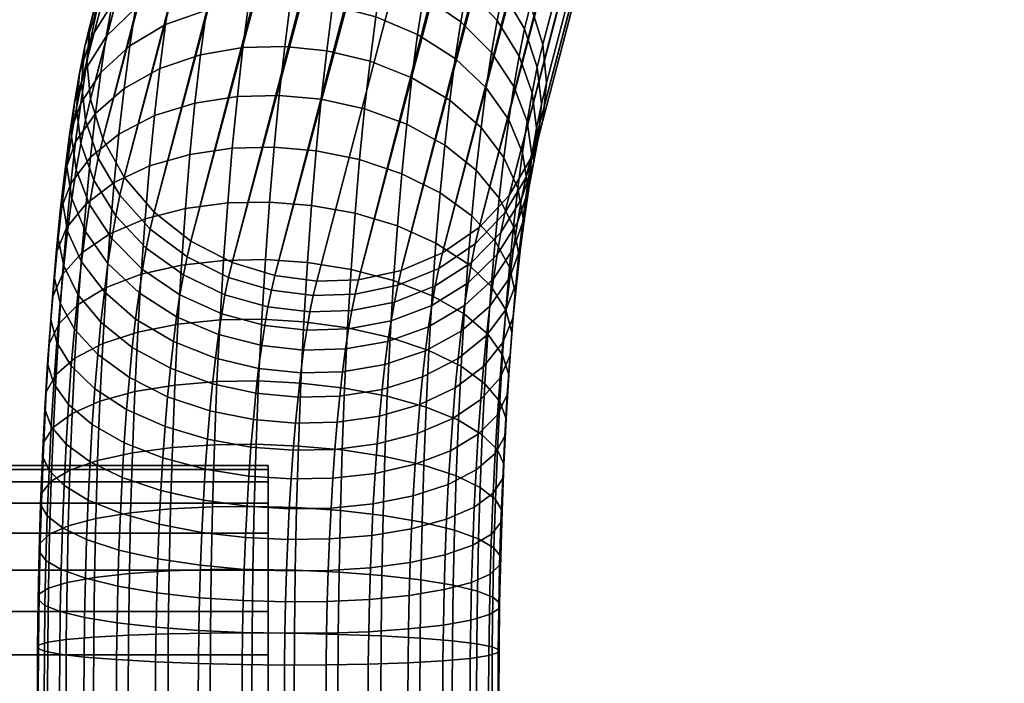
# Model space of a CAD drawing. Header units: millimetres. Extents: x -735 to 735, y -989 to 989.
# Tile 653 of 656: x 437 to 539, y 1 to 71. Entities that reach past the tile are written whole.
import ezdxf

# ---------------------------------------------------------------- set-up
doc = ezdxf.new("R2010")
doc.units = ezdxf.units.MM
doc.layers.add('kostra', color=7, linetype='Continuous')

msp = doc.modelspace()

# ---------------------------------------------------------------- meshes
at = {"layer": 'kostra'}
mesh = msp.add_polyface(dxfattribs=at)
corners = [(687.22, 976.52, 18.43), (683.47, 973.27, 17.97), (450.54, 81.53, 1919.26), (443.91, 70.36, 1913.2), (678.19, 964.99, 17.32), (676.73, 960.27, 17.14), (681.78, 936.73, 17.76), (685.19, 933.07, 18.18), (450.54, 50.61, 1904.75), (689.27, 930.19, 18.68), (693.87, 928.25, 19.24), (458.67, 45.36, 1903.28), (454.37, 47.59, 1903.8), (676.09, 955.38, 17.06), (445.19, 58.27, 1907.69), (676.28, 950.41, 17.08), (677.3, 945.55, 17.21), (443.91, 62.4, 1909.47), (447.42, 54.25, 1906.08), (679.14, 940.93, 17.44), (718.28, 971.27, 22.24), (714.86, 974.93, 21.82), (484.48, 79.92, 1922.67), (706.18, 979.75, 20.76), (701.27, 980.61, 20.15), (471.88, 86.56, 1924.24), (720.92, 967.07, 22.56), (487.6, 76.28, 1921.35), (722.76, 962.45, 22.79), (489.83, 72.26, 1919.73), (723.78, 957.59, 22.92), (723.97, 952.62, 22.94), (491.11, 68.13, 1917.95), (491.11, 60.17, 1914.22), (721.86, 943.01, 22.68), (723.32, 947.73, 22.86), (716.58, 934.73, 22.03), (484.48, 49.01, 1908.16), (712.83, 931.48, 21.57), (708.49, 929.07, 21.04), (476.34, 44.52, 1905.06), (703.73, 927.68, 20.46), (471.88, 43.56, 1904.06), (698.79, 927.39, 19.85), (480.64, 46.35, 1906.45), (719.6, 938.63, 22.4), (489.83, 56.17, 1912.18), (487.6, 52.35, 1910.12), (463.14, 43.98, 1903.18), (680.45, 969.37, 17.6), (445.19, 74.37, 1915.24), (447.42, 78.18, 1917.3), (454.37, 84.19, 1920.98), (696.32, 980.32, 19.54), (458.67, 86.01, 1922.36), (463.14, 86.97, 1923.36), (691.56, 978.93, 18.96), (467.51, 87.13, 1923.97), (710.78, 977.81, 21.32), (476.34, 85.18, 1924.14), (480.64, 82.94, 1923.62)]
mesh.append_faces([[corners[k] for k in face] for face in [(0, 1, 2, 2), (3, 4, 5, 5), (6, 7, 8, 8), (9, 10, 11, 11), (7, 9, 12, 12), (3, 5, 13, 13), (14, 15, 16, 16), (17, 13, 15, 15), (6, 18, 19, 19), (14, 16, 19, 19), (20, 21, 22, 22), (23, 24, 25, 25), (26, 20, 27, 27), (28, 29, 30, 30), (31, 30, 32, 32), (33, 34, 35, 35), (31, 33, 35, 35), (36, 37, 38, 38), (39, 40, 41, 41), (41, 42, 43, 43), (44, 39, 38, 38), (45, 34, 46, 46), (36, 45, 47, 47), (43, 48, 10, 10), (49, 50, 51, 51), (4, 3, 50, 50), (0, 2, 52, 52), (53, 54, 55, 55), (56, 52, 54, 54), (1, 51, 2, 2), (24, 57, 25, 25), (58, 59, 60, 60), (23, 25, 59, 59), (20, 22, 27, 27), (30, 29, 32, 32), (26, 27, 29, 29), (21, 60, 22, 22), (24, 55, 57, 57)]])
mesh = msp.add_polyface(dxfattribs=at)
corners = [(698.79, 927.39, 19.85), (467.51, 43.4, 1903.45), (463.14, 43.98, 1903.18), (689.27, 930.19, 18.68), (458.67, 45.36, 1903.28), (454.37, 47.59, 1903.8), (693.87, 928.25, 19.24), (681.78, 936.73, 17.76), (450.54, 50.61, 1904.75), (447.42, 54.25, 1906.08), (676.28, 950.41, 17.08), (445.19, 58.27, 1907.69), (443.91, 62.4, 1909.47), (679.14, 940.93, 17.44), (685.19, 933.07, 18.18), (676.09, 955.38, 17.06), (443.51, 66.4, 1911.3), (443.91, 70.36, 1913.2), (723.97, 952.62, 22.94), (491.51, 64.13, 1916.13), (491.11, 60.17, 1914.22), (719.6, 938.63, 22.4), (489.83, 56.17, 1912.18), (487.6, 52.35, 1910.12), (721.86, 943.01, 22.68), (712.83, 931.48, 21.57), (484.48, 49.01, 1908.16), (480.64, 46.35, 1906.45), (703.73, 927.68, 20.46), (476.34, 44.52, 1905.06), (471.88, 43.56, 1904.06), (708.49, 929.07, 21.04), (716.58, 934.73, 22.03), (491.11, 68.13, 1917.95), (449.86, 78.69, 1924.79), (450.54, 81.53, 1919.26), (447.42, 78.18, 1917.3), (446.77, 75.46, 1922.6), (453.67, 81.26, 1926.68), (454.37, 84.19, 1920.98), (457.96, 83.02, 1928.19), (458.67, 86.01, 1922.36), (462.42, 83.95, 1929.26), (463.14, 86.97, 1923.36), (466.78, 84.1, 1929.88), (467.51, 87.13, 1923.97), (471.16, 83.55, 1930.11), (471.88, 86.56, 1924.24), (475.64, 82.22, 1929.91), (476.34, 85.18, 1924.14), (479.95, 80.06, 1929.24), (480.64, 82.94, 1923.62), (483.82, 77.15, 1928.09), (484.48, 79.92, 1922.67), (453, 77.94, 1932.18), (449.21, 75.48, 1930.1), (457.27, 79.63, 1933.8), (461.72, 80.52, 1934.93), (466.09, 80.67, 1935.56), (470.46, 80.14, 1935.75), (474.95, 78.86, 1935.47), (479.29, 76.79, 1934.65), (461.06, 76.71, 1940.35), (456.61, 75.86, 1939.17), (465.42, 76.85, 1940.99), (469.8, 76.34, 1941.15), (474.3, 75.12, 1940.78)]
mesh.append_faces([[corners[k] for k in face] for face in [(0, 1, 2, 2), (3, 4, 5, 5), (6, 2, 4, 4), (7, 8, 9, 9), (10, 11, 12, 12), (13, 9, 11, 11), (14, 5, 8, 8), (15, 16, 17, 17), (15, 12, 16, 16), (18, 19, 20, 20), (21, 22, 23, 23), (24, 20, 22, 22), (25, 26, 27, 27), (28, 29, 30, 30), (0, 30, 1, 1), (31, 27, 29, 29), (32, 23, 26, 26), (18, 33, 19, 19), (34, 35, 36, 37), (38, 39, 35, 34), (40, 41, 39, 38), (42, 43, 41, 40), (44, 45, 43, 42), (46, 47, 45, 44), (48, 49, 47, 46), (50, 51, 49, 48), (52, 53, 51, 50), (54, 38, 34, 55), (56, 40, 38, 54), (57, 42, 40, 56), (58, 44, 42, 57), (59, 46, 44, 58), (60, 48, 46, 59), (61, 50, 48, 60), (62, 57, 56, 63), (64, 58, 57, 62), (65, 59, 58, 64), (66, 60, 59, 65)]])
mesh = msp.add_polyface(dxfattribs=at)
corners = [(443.32, 67.91, 1917.97), (443.91, 70.36, 1913.2), (443.51, 66.4, 1911.3), (442.95, 64.09, 1915.8), (444.57, 71.78, 1920.28), (445.19, 74.37, 1915.24), (446.77, 75.46, 1922.6), (447.42, 78.18, 1917.3), (486.96, 73.63, 1926.52), (487.6, 76.28, 1921.35), (484.48, 79.92, 1922.67), (483.82, 77.15, 1928.09), (489.22, 69.75, 1924.63), (489.83, 72.26, 1919.73), (490.54, 65.76, 1922.57), (491.11, 68.13, 1917.95), (443.98, 68.85, 1925.13), (442.76, 65.14, 1922.56), (446.14, 72.38, 1927.7), (449.21, 75.48, 1930.1), (449.86, 78.69, 1924.79), (483.18, 74, 1933.31), (479.95, 80.06, 1929.24), (479.29, 76.79, 1934.65), (486.35, 70.62, 1931.49), (488.65, 66.9, 1929.35), (490, 63.08, 1927.02), (445.54, 68.95, 1932.58), (443.41, 65.59, 1929.77), (448.58, 71.9, 1935.19), (452.36, 74.25, 1937.42), (453, 77.94, 1932.18), (456.61, 75.86, 1939.17), (457.27, 79.63, 1933.8), (478.65, 73.16, 1939.83), (474.95, 78.86, 1935.47), (474.3, 75.12, 1940.78), (482.56, 70.49, 1938.29), (485.77, 67.28, 1936.25), (488.09, 63.73, 1933.85), (447.99, 67.98, 1940.01), (444.98, 65.19, 1937.2), (451.74, 70.2, 1942.41), (455.99, 71.72, 1944.26), (460.42, 72.52, 1945.5), (461.06, 76.71, 1940.35), (464.79, 72.65, 1946.15), (465.42, 76.85, 1940.99), (469.17, 72.18, 1946.27), (469.8, 76.34, 1941.15), (473.68, 71.02, 1945.82), (478.05, 69.16, 1944.73), (481.98, 66.65, 1943.02), (485.21, 63.61, 1940.76), (451.14, 65.62, 1947.29), (447.41, 63.54, 1944.74), (455.37, 67.04, 1949.24), (459.8, 67.79, 1950.54), (464.17, 67.91, 1951.2), (468.56, 67.46, 1951.29), (473.08, 66.39, 1950.76), (477.46, 64.65, 1949.54)]
mesh.append_faces([[corners[k] for k in face] for face in [(0, 1, 2, 3), (4, 5, 1, 0), (6, 7, 5, 4), (8, 9, 10, 11), (12, 13, 9, 8), (14, 15, 13, 12), (16, 4, 0, 17), (18, 6, 4, 16), (19, 20, 6, 18), (21, 11, 22, 23), (24, 8, 11, 21), (25, 12, 8, 24), (26, 14, 12, 25), (27, 18, 16, 28), (29, 19, 18, 27), (30, 31, 19, 29), (32, 33, 31, 30), (34, 23, 35, 36), (37, 21, 23, 34), (38, 24, 21, 37), (39, 25, 24, 38), (40, 29, 27, 41), (42, 30, 29, 40), (43, 32, 30, 42), (44, 45, 32, 43), (46, 47, 45, 44), (48, 49, 47, 46), (50, 36, 49, 48), (51, 34, 36, 50), (52, 37, 34, 51), (53, 38, 37, 52), (54, 42, 40, 55), (56, 43, 42, 54), (57, 44, 43, 56), (58, 46, 44, 57), (59, 48, 46, 58), (60, 50, 48, 59), (61, 51, 50, 60)]])
mesh = msp.add_polyface(dxfattribs=at)
corners = [(446.97, 52.37, 1909.75), (447.42, 54.25, 1906.08), (450.54, 50.61, 1904.75), (450.12, 48.85, 1908.18), (444.71, 56.25, 1911.64), (445.19, 58.27, 1907.69), (443.39, 60.23, 1913.7), (443.91, 62.4, 1909.47), (442.95, 64.09, 1915.8), (443.51, 66.4, 1911.3), (444.24, 53.95, 1915.44), (446.53, 50.23, 1913.29), (442.89, 57.78, 1917.77), (442.42, 61.48, 1920.13), (442.76, 65.14, 1922.56), (443.32, 67.91, 1917.97), (442.41, 55.04, 1921.66), (443.79, 51.4, 1919.07), (441.91, 58.56, 1924.27), (442.22, 62.06, 1926.95), (443.41, 65.59, 1929.77), (443.98, 68.85, 1925.13), (441.96, 52.04, 1925.35), (443.37, 48.59, 1922.52), (441.43, 55.37, 1928.2), (441.71, 58.67, 1931.11), (442.87, 62.01, 1934.17), (444.98, 65.19, 1937.2), (445.54, 68.95, 1932.58), (440.96, 51.75, 1932.05), (441.51, 48.64, 1928.97), (441.21, 54.84, 1935.19), (442.34, 57.96, 1938.48), (444.42, 60.93, 1941.74), (447.41, 63.54, 1944.74), (447.99, 67.98, 1940.01), (440.74, 50.72, 1938.99), (440.52, 47.87, 1935.63), (441.85, 53.61, 1942.49), (443.9, 56.36, 1945.95), (446.87, 58.77, 1949.13), (450.59, 60.69, 1951.83), (451.14, 65.62, 1947.29), (454.8, 62.01, 1953.88), (455.37, 67.04, 1949.24), (459.23, 62.7, 1955.23), (459.8, 67.79, 1950.54), (443.43, 51.49, 1949.83), (441.39, 48.98, 1946.18), (446.37, 53.7, 1953.18), (450.07, 55.45, 1956), (454.28, 56.65, 1958.14), (458.7, 57.28, 1959.54), (449.61, 49.92, 1959.79), (445.92, 48.34, 1956.84), (453.81, 51, 1962.01), (458.22, 51.57, 1963.46), (462.58, 51.66, 1964.14), (463.06, 57.39, 1960.22)]
mesh.append_faces([[corners[k] for k in face] for face in [(0, 1, 2, 3), (4, 5, 1, 0), (6, 7, 5, 4), (8, 9, 7, 6), (10, 4, 0, 11), (12, 6, 4, 10), (13, 8, 6, 12), (14, 15, 8, 13), (16, 12, 10, 17), (18, 13, 12, 16), (19, 14, 13, 18), (20, 21, 14, 19), (22, 16, 17, 23), (24, 18, 16, 22), (25, 19, 18, 24), (26, 20, 19, 25), (27, 28, 20, 26), (29, 24, 22, 30), (31, 25, 24, 29), (32, 26, 25, 31), (33, 27, 26, 32), (34, 35, 27, 33), (36, 31, 29, 37), (38, 32, 31, 36), (39, 33, 32, 38), (40, 34, 33, 39), (41, 42, 34, 40), (43, 44, 42, 41), (45, 46, 44, 43), (47, 39, 38, 48), (49, 40, 39, 47), (50, 41, 40, 49), (51, 43, 41, 50), (52, 45, 43, 51), (53, 50, 49, 54), (55, 51, 50, 53), (56, 52, 51, 55), (57, 58, 52, 56)]])
mesh = msp.add_polyface(dxfattribs=at)
corners = [(462.78, 42.45, 1906.16), (463.14, 43.98, 1903.18), (467.51, 43.4, 1903.45), (467.15, 41.9, 1906.39), (480.26, 44.74, 1909.59), (480.64, 46.35, 1906.45), (484.48, 49.01, 1908.16), (484.07, 47.3, 1911.49), (475.97, 42.98, 1908.08), (476.34, 44.52, 1905.06), (471.51, 42.05, 1907.02), (471.88, 43.56, 1904.06), (479.89, 42.91, 1912.61), (483.68, 45.37, 1914.68), (475.62, 41.22, 1910.98), (471.17, 40.33, 1909.86), (479.53, 40.88, 1915.5), (483.31, 43.22, 1917.74), (482.95, 40.86, 1920.64), (486.34, 46.18, 1920.35), (485.96, 43.66, 1923.45), (481.41, 62.29, 1947.65), (481.98, 66.65, 1943.02), (478.05, 69.16, 1944.73), (477.46, 64.65, 1949.54), (484.67, 59.46, 1945.19), (485.21, 63.61, 1940.76), (463.59, 62.81, 1955.9), (464.17, 67.91, 1951.2), (459.8, 67.79, 1950.54), (459.23, 62.7, 1955.23), (467.98, 62.4, 1955.96), (468.56, 67.46, 1951.29), (472.51, 61.4, 1955.35), (473.08, 66.39, 1950.76), (476.91, 59.8, 1954.01), (480.89, 57.62, 1951.96), (484.17, 54.99, 1949.3), (463.06, 57.39, 1960.22), (458.7, 57.28, 1959.54), (467.46, 57.01, 1960.25), (471.99, 56.1, 1959.58), (476.41, 54.63, 1958.13), (480.4, 52.64, 1955.92), (483.7, 50.24, 1953.08), (466.98, 51.32, 1964.14), (462.58, 51.66, 1964.14), (471.52, 50.5, 1963.41), (475.95, 49.18, 1961.86), (479.96, 47.39, 1959.52), (483.28, 45.23, 1956.51), (485.74, 42.84, 1953.05), (486.13, 47.59, 1949.8), (466.55, 45.36, 1967.62), (462.15, 45.66, 1967.64), (471.1, 44.64, 1966.83), (475.54, 43.47, 1965.19), (479.56, 41.89, 1962.73), (482.9, 39.98, 1959.58), (485.38, 37.87, 1955.95), (466.18, 39.17, 1970.66), (461.77, 39.43, 1970.69), (470.74, 38.54, 1969.81)]
mesh.append_faces([[corners[k] for k in face] for face in [(0, 1, 2, 3), (4, 5, 6, 7), (8, 9, 5, 4), (10, 11, 9, 8), (3, 2, 11, 10), (12, 4, 7, 13), (14, 8, 4, 12), (15, 10, 8, 14), (16, 12, 13, 17), (18, 17, 19, 20), (21, 22, 23, 24), (25, 26, 22, 21), (27, 28, 29, 30), (31, 32, 28, 27), (33, 34, 32, 31), (35, 24, 34, 33), (36, 21, 24, 35), (37, 25, 21, 36), (38, 27, 30, 39), (40, 31, 27, 38), (41, 33, 31, 40), (42, 35, 33, 41), (43, 36, 35, 42), (44, 37, 36, 43), (45, 40, 38, 46), (47, 41, 40, 45), (48, 42, 41, 47), (49, 43, 42, 48), (50, 44, 43, 49), (51, 52, 44, 50), (53, 45, 46, 54), (55, 47, 45, 53), (56, 48, 47, 55), (57, 49, 48, 56), (58, 50, 49, 57), (59, 51, 50, 58), (60, 53, 54, 61), (62, 55, 53, 60)]])
mesh = msp.add_polyface(dxfattribs=at)
corners = [(490.98, 61.9, 1920.47), (491.51, 64.13, 1916.13), (491.11, 68.13, 1917.95), (490.54, 65.76, 1922.57), (490.61, 58.08, 1918.3), (491.11, 60.17, 1914.22), (489.36, 54.21, 1915.99), (489.83, 56.17, 1912.18), (487.16, 50.54, 1913.67), (487.6, 52.35, 1910.12), (484.07, 47.3, 1911.49), (484.48, 49.01, 1908.16), (490.46, 59.38, 1924.66), (490, 63.08, 1927.02), (490.13, 55.71, 1922.22), (488.91, 52, 1919.65), (486.74, 48.47, 1917.08), (483.68, 45.37, 1914.68), (489.48, 60.09, 1931.26), (488.65, 66.9, 1929.35), (488.09, 63.73, 1933.85), (489.97, 56.56, 1928.66), (489.67, 53.07, 1925.98), (488.48, 49.54, 1923.15), (486.34, 46.18, 1920.35), (483.31, 43.22, 1917.74), (487.57, 60.25, 1938.13), (485.77, 67.28, 1936.25), (485.21, 63.61, 1940.76), (488.98, 56.81, 1935.3), (489.51, 53.48, 1932.45), (489.23, 50.18, 1929.54), (488.07, 46.83, 1926.48), (485.96, 43.66, 1923.45), (487.05, 56.32, 1942.32), (484.67, 59.46, 1945.19), (488.5, 53.1, 1939.25), (489.05, 49.99, 1936.17), (488.8, 46.9, 1933.02), (487.67, 43.78, 1929.73), (485.59, 40.81, 1926.48), (486.57, 52.09, 1946.21), (484.17, 54.99, 1949.3), (488.05, 49.12, 1942.92), (488.63, 46.23, 1939.63), (488.4, 43.38, 1936.27), (487.3, 40.49, 1932.76), (486.13, 47.59, 1949.8), (483.7, 50.24, 1953.08), (487.63, 44.87, 1946.3), (488.24, 42.24, 1942.81), (488.04, 39.63, 1939.25), (487.25, 40.4, 1949.36), (485.74, 42.84, 1953.05)]
mesh.append_faces([[corners[k] for k in face] for face in [(0, 1, 2, 3), (4, 5, 1, 0), (6, 7, 5, 4), (8, 9, 7, 6), (10, 11, 9, 8), (12, 0, 3, 13), (14, 4, 0, 12), (15, 6, 4, 14), (16, 8, 6, 15), (17, 10, 8, 16), (18, 13, 19, 20), (21, 12, 13, 18), (22, 14, 12, 21), (23, 15, 14, 22), (24, 16, 15, 23), (25, 17, 16, 24), (26, 20, 27, 28), (29, 18, 20, 26), (30, 21, 18, 29), (31, 22, 21, 30), (32, 23, 22, 31), (33, 24, 23, 32), (34, 26, 28, 35), (36, 29, 26, 34), (37, 30, 29, 36), (38, 31, 30, 37), (39, 32, 31, 38), (40, 33, 32, 39), (41, 34, 35, 42), (43, 36, 34, 41), (44, 37, 36, 43), (45, 38, 37, 44), (46, 39, 38, 45), (47, 41, 42, 48), (49, 43, 41, 47), (50, 44, 43, 49), (51, 45, 44, 50), (52, 49, 47, 53)]])
mesh = msp.add_polyface(dxfattribs=at)
corners = [(458.3, 43.78, 1906.36), (458.67, 45.36, 1903.28), (463.14, 43.98, 1903.18), (462.78, 42.45, 1906.16), (453.98, 45.94, 1907.03), (454.37, 47.59, 1903.8), (450.12, 48.85, 1908.18), (450.54, 50.61, 1904.75), (457.93, 41.99, 1909.32), (462.42, 40.71, 1909.03), (453.6, 44.06, 1910.13), (449.71, 46.86, 1911.48), (446.53, 50.23, 1913.29), (446.97, 52.37, 1909.75), (453.23, 41.97, 1913.1), (457.59, 40, 1912.14), (449.32, 44.64, 1914.64), (446.12, 47.85, 1916.67), (443.79, 51.4, 1919.07), (444.24, 53.95, 1915.44), (448.96, 42.2, 1917.63), (452.89, 39.68, 1915.92), (445.72, 45.24, 1919.89), (443.37, 48.59, 1922.52), (445.34, 42.29, 1923.03), (448.59, 39.45, 1920.57), (442.96, 45.42, 1925.9), (441.51, 48.64, 1928.97), (441.96, 52.04, 1925.35), (442.57, 42.01, 1929.04), (444.98, 39.11, 1925.96), (441.1, 44.99, 1932.34), (440.52, 47.87, 1935.63), (440.96, 51.75, 1932.05), (440.72, 41.1, 1935.43), (442.22, 38.38, 1931.93), (440.12, 43.73, 1938.92), (440.31, 46.34, 1942.47), (440.74, 50.72, 1938.99), (441.39, 48.98, 1946.18), (441.85, 53.61, 1942.49), (439.92, 41.72, 1945.64), (439.75, 39.37, 1941.91), (440.98, 44.09, 1949.53), (442.99, 46.35, 1953.35), (443.43, 51.49, 1949.83), (445.92, 48.34, 1956.84), (446.37, 53.7, 1953.18), (442.61, 40.97, 1956.48), (440.62, 38.98, 1952.51), (445.52, 42.73, 1960.12), (449.19, 44.12, 1963.17), (449.61, 49.92, 1959.79), (453.38, 45.08, 1965.47), (453.81, 51, 1962.01), (457.79, 45.58, 1966.95), (458.22, 51.57, 1963.46), (462.15, 45.66, 1967.64), (462.58, 51.66, 1964.14), (453.01, 38.92, 1968.48), (448.83, 38.09, 1966.12), (457.42, 39.35, 1970), (461.77, 39.43, 1970.69)]
mesh.append_faces([[corners[k] for k in face] for face in [(0, 1, 2, 3), (4, 5, 1, 0), (6, 7, 5, 4), (8, 0, 3, 9), (10, 4, 0, 8), (11, 6, 4, 10), (12, 13, 6, 11), (14, 10, 8, 15), (16, 11, 10, 14), (17, 12, 11, 16), (18, 19, 12, 17), (20, 16, 14, 21), (22, 17, 16, 20), (23, 18, 17, 22), (24, 22, 20, 25), (26, 23, 22, 24), (27, 28, 23, 26), (29, 26, 24, 30), (31, 27, 26, 29), (32, 33, 27, 31), (34, 31, 29, 35), (36, 32, 31, 34), (37, 38, 32, 36), (39, 40, 38, 37), (41, 37, 36, 42), (43, 39, 37, 41), (44, 45, 39, 43), (46, 47, 45, 44), (48, 44, 43, 49), (50, 46, 44, 48), (51, 52, 46, 50), (53, 54, 52, 51), (55, 56, 54, 53), (57, 58, 56, 55), (59, 53, 51, 60), (61, 55, 53, 59), (62, 57, 55, 61)]])
mesh = msp.add_polyface(dxfattribs=at)
corners = [(462.42, 40.71, 1909.03), (462.78, 42.45, 1906.16), (467.15, 41.9, 1906.39), (466.8, 40.19, 1909.22), (471.51, 42.05, 1907.02), (471.17, 40.33, 1909.86), (462.09, 38.79, 1911.77), (466.47, 38.28, 1911.93), (475.28, 39.27, 1913.76), (475.62, 41.22, 1910.98), (479.89, 42.91, 1912.61), (479.53, 40.88, 1915.5), (470.83, 38.42, 1912.57), (461.77, 36.67, 1914.38), (466.15, 36.19, 1914.5), (474.95, 37.12, 1916.39), (479.19, 38.65, 1918.24), (470.51, 36.33, 1915.15), (474.64, 34.7, 1918.97), (478.86, 36.12, 1920.93), (470.2, 33.95, 1917.68), (465.84, 33.83, 1917.02), (474.34, 32.1, 1921.38), (478.56, 33.41, 1923.43), (469.92, 31.41, 1920.03), (465.56, 31.29, 1919.36), (478.28, 30.53, 1925.73), (482.28, 35.33, 1926.12), (481.98, 32.28, 1928.55), (474.07, 29.32, 1923.58), (469.65, 28.69, 1922.19), (465.29, 28.59, 1921.51), (478.02, 27.48, 1927.81), (481.71, 29.06, 1930.76), (473.82, 26.4, 1925.59), (469.41, 25.83, 1924.15), (465.05, 25.74, 1923.46), (477.79, 24.29, 1929.67), (481.47, 25.68, 1932.72), (473.6, 23.33, 1927.37), (469.2, 22.83, 1925.89), (464.84, 22.75, 1925.2), (475.18, 37.53, 1968.1), (475.54, 43.47, 1965.19), (471.1, 44.64, 1966.83), (470.74, 38.54, 1969.81), (479.22, 36.17, 1965.53), (479.56, 41.89, 1962.73), (477.59, 20.97, 1931.3), (481.25, 22.18, 1934.44), (470.42, 32.24, 1972.36), (466.18, 39.17, 1970.66), (465.86, 32.77, 1973.24), (474.88, 31.4, 1970.58), (478.93, 30.26, 1967.92), (470.17, 25.78, 1974.45), (465.6, 26.19, 1975.36), (474.63, 25.1, 1972.61), (478.69, 24.19, 1969.88), (469.98, 19.44, 1976), (465.41, 19.76, 1976.95)]
mesh.append_faces([[corners[k] for k in face] for face in [(0, 1, 2, 3), (3, 2, 4, 5), (6, 0, 3, 7), (8, 9, 10, 11), (12, 5, 9, 8), (7, 3, 5, 12), (13, 6, 7, 14), (15, 8, 11, 16), (17, 12, 8, 15), (14, 7, 12, 17), (18, 15, 16, 19), (20, 17, 15, 18), (21, 14, 17, 20), (22, 18, 19, 23), (24, 20, 18, 22), (25, 21, 20, 24), (26, 23, 27, 28), (29, 22, 23, 26), (30, 24, 22, 29), (31, 25, 24, 30), (32, 26, 28, 33), (34, 29, 26, 32), (35, 30, 29, 34), (36, 31, 30, 35), (37, 32, 33, 38), (39, 34, 32, 37), (40, 35, 34, 39), (41, 36, 35, 40), (42, 43, 44, 45), (46, 47, 43, 42), (48, 37, 38, 49), (50, 45, 51, 52), (53, 42, 45, 50), (54, 46, 42, 53), (55, 50, 52, 56), (57, 53, 50, 55), (58, 54, 53, 57), (59, 55, 56, 60)]])
mesh = msp.add_polyface(dxfattribs=at)
corners = [(479.19, 38.65, 1918.24), (479.53, 40.88, 1915.5), (483.31, 43.22, 1917.74), (482.95, 40.86, 1920.64), (482.6, 38.2, 1923.48), (485.96, 43.66, 1923.45), (485.59, 40.81, 1926.48), (478.86, 36.12, 1920.93), (485.24, 37.74, 1929.3), (487.67, 43.78, 1929.73), (487.3, 40.49, 1932.76), (482.28, 35.33, 1926.12), (478.56, 33.41, 1923.43), (486.96, 36.99, 1935.55), (488.4, 43.38, 1936.27), (488.04, 39.63, 1939.25), (484.92, 34.48, 1931.9), (481.98, 32.28, 1928.55), (487.88, 38.03, 1945.69), (488.24, 42.24, 1942.81), (487.63, 44.87, 1946.3), (487.25, 40.4, 1949.36), (487.7, 35.68, 1941.96), (486.65, 33.3, 1938.07), (484.64, 31.04, 1934.25), (481.71, 29.06, 1930.76), (486.92, 35.71, 1952.1), (485.74, 42.84, 1953.05), (485.38, 37.87, 1955.95), (487.56, 33.61, 1948.27), (487.41, 31.54, 1944.38), (486.37, 29.44, 1940.33), (484.38, 27.44, 1936.36), (481.47, 25.68, 1932.72), (482.58, 34.52, 1962.25), (482.9, 39.98, 1959.58), (479.56, 41.89, 1962.73), (479.22, 36.17, 1965.53), (485.07, 32.7, 1958.48), (486.62, 30.83, 1954.49), (487.29, 29.02, 1950.52), (487.15, 27.23, 1946.49), (486.13, 25.42, 1942.3), (484.15, 23.69, 1938.19), (481.25, 22.18, 1934.44), (482.3, 28.88, 1964.53), (478.93, 30.26, 1967.92), (484.8, 27.35, 1960.64), (486.37, 25.79, 1956.52), (487.05, 24.28, 1952.43), (486.93, 22.78, 1948.28), (485.92, 21.26, 1943.98), (483.96, 19.82, 1939.76), (482.07, 23.08, 1966.4), (478.69, 24.19, 1969.88), (484.59, 21.87, 1962.41), (486.17, 20.62, 1958.19)]
mesh.append_faces([[corners[k] for k in face] for face in [(0, 1, 2, 3), (4, 3, 5, 6), (7, 0, 3, 4), (8, 6, 9, 10), (11, 4, 6, 8), (12, 7, 4, 11), (13, 10, 14, 15), (16, 8, 10, 13), (17, 11, 8, 16), (18, 19, 20, 21), (22, 15, 19, 18), (23, 13, 15, 22), (24, 16, 13, 23), (25, 17, 16, 24), (26, 21, 27, 28), (29, 18, 21, 26), (30, 22, 18, 29), (31, 23, 22, 30), (32, 24, 23, 31), (33, 25, 24, 32), (34, 35, 36, 37), (38, 28, 35, 34), (39, 26, 28, 38), (40, 29, 26, 39), (41, 30, 29, 40), (42, 31, 30, 41), (43, 32, 31, 42), (44, 33, 32, 43), (45, 34, 37, 46), (47, 38, 34, 45), (48, 39, 38, 47), (49, 40, 39, 48), (50, 41, 40, 49), (51, 42, 41, 50), (52, 43, 42, 51), (53, 45, 46, 54), (55, 47, 45, 53), (56, 48, 47, 55)]])
mesh = msp.add_polyface(dxfattribs=at)
corners = [(444.98, 39.11, 1925.96), (445.34, 42.29, 1923.03), (448.59, 39.45, 1920.57), (448.26, 36.48, 1923.29), (444.65, 35.73, 1928.65), (447.95, 33.33, 1925.8), (442.22, 38.38, 1931.93), (442.57, 42.01, 1929.04), (444.35, 32.17, 1931.09), (447.67, 30.01, 1928.08), (441.89, 34.55, 1934.55), (440.38, 37, 1938.24), (440.72, 41.1, 1935.43), (439.75, 39.37, 1941.91), (440.12, 43.73, 1938.92), (444.08, 28.43, 1933.26), (447.42, 26.52, 1930.11), (441.61, 30.54, 1936.89), (440.07, 32.7, 1940.74), (439.42, 34.8, 1944.57), (439.58, 36.87, 1948.46), (439.92, 41.72, 1945.64), (440.62, 38.98, 1952.51), (440.98, 44.09, 1949.53), (443.85, 24.55, 1935.17), (447.2, 22.9, 1931.89), (441.36, 26.37, 1938.94), (439.8, 28.24, 1942.93), (439.14, 30.05, 1946.9), (439.28, 31.84, 1950.93), (440.3, 33.65, 1955.12), (442.27, 35.38, 1959.23), (442.61, 40.97, 1956.48), (445.17, 36.89, 1962.98), (445.52, 42.73, 1960.12), (448.83, 38.09, 1966.12), (449.19, 44.12, 1963.17), (443.65, 20.54, 1936.79), (447.02, 19.16, 1933.4), (441.14, 22.06, 1940.68), (439.57, 23.62, 1944.8), (438.89, 25.14, 1948.89), (439.02, 26.63, 1953.03), (440.02, 28.15, 1957.34), (441.99, 29.6, 1961.56), (444.87, 30.86, 1965.41), (448.52, 31.87, 1968.64), (438.69, 20.09, 1950.51), (439.38, 18.89, 1946.33), (438.81, 21.29, 1954.76), (439.8, 22.51, 1959.16), (441.75, 23.66, 1963.48), (444.62, 24.67, 1967.41), (448.27, 25.48, 1970.7), (448.08, 19.22, 1972.24), (444.44, 18.61, 1968.9)]
mesh.append_faces([[corners[k] for k in face] for face in [(0, 1, 2, 3), (4, 0, 3, 5), (6, 7, 0, 4), (8, 4, 5, 9), (10, 6, 4, 8), (11, 12, 6, 10), (13, 14, 12, 11), (15, 8, 9, 16), (17, 10, 8, 15), (18, 11, 10, 17), (19, 13, 11, 18), (20, 21, 13, 19), (22, 23, 21, 20), (24, 15, 16, 25), (26, 17, 15, 24), (27, 18, 17, 26), (28, 19, 18, 27), (29, 20, 19, 28), (30, 22, 20, 29), (31, 32, 22, 30), (33, 34, 32, 31), (35, 36, 34, 33), (37, 24, 25, 38), (39, 26, 24, 37), (40, 27, 26, 39), (41, 28, 27, 40), (42, 29, 28, 41), (43, 30, 29, 42), (44, 31, 30, 43), (45, 33, 31, 44), (46, 35, 33, 45), (47, 41, 40, 48), (49, 42, 41, 47), (50, 43, 42, 49), (51, 44, 43, 50), (52, 45, 44, 51), (53, 46, 45, 52), (54, 53, 52, 55)]])
mesh = msp.add_polyface(dxfattribs=at)
corners = [(457.59, 40, 1912.14), (457.93, 41.99, 1909.32), (462.42, 40.71, 1909.03), (462.09, 38.79, 1911.77), (457.26, 37.82, 1914.83), (461.77, 36.67, 1914.38), (452.89, 39.68, 1915.92), (453.23, 41.97, 1913.1), (461.45, 34.28, 1916.93), (466.15, 36.19, 1914.5), (465.84, 33.83, 1917.02), (456.93, 35.35, 1917.46), (452.55, 37.09, 1918.67), (448.59, 39.45, 1920.57), (448.96, 42.2, 1917.63), (461.16, 31.7, 1919.3), (465.56, 31.29, 1919.36), (456.63, 32.7, 1919.9), (452.23, 34.31, 1921.24), (448.26, 36.48, 1923.29), (460.9, 28.96, 1921.48), (465.29, 28.59, 1921.51), (456.36, 29.87, 1922.15), (451.94, 31.34, 1923.6), (447.95, 33.33, 1925.8), (460.65, 26.07, 1923.46), (465.05, 25.74, 1923.46), (456.11, 26.89, 1924.19), (451.68, 28.22, 1925.74), (447.67, 30.01, 1928.08), (460.44, 23.05, 1925.22), (464.84, 22.75, 1925.2), (455.88, 23.77, 1926.01), (451.45, 24.94, 1927.65), (447.42, 26.52, 1930.11), (455.69, 20.52, 1927.6), (460.25, 19.9, 1926.76), (451.24, 21.53, 1929.32), (447.2, 22.9, 1931.89), (452.7, 32.56, 1971.05), (453.01, 38.92, 1968.48), (448.83, 38.09, 1966.12), (448.52, 31.87, 1968.64), (457.1, 32.92, 1972.6), (457.42, 39.35, 1970), (461.45, 32.98, 1973.3), (461.77, 39.43, 1970.69), (465.86, 32.77, 1973.24), (466.18, 39.17, 1970.66), (452.44, 26.03, 1973.16), (448.27, 25.48, 1970.7), (456.83, 26.32, 1974.73), (461.19, 26.37, 1975.43), (465.6, 26.19, 1975.36), (452.24, 19.63, 1974.73), (448.08, 19.22, 1972.24), (456.64, 19.85, 1976.32), (460.99, 19.89, 1977.02), (465.41, 19.76, 1976.95)]
mesh.append_faces([[corners[k] for k in face] for face in [(0, 1, 2, 3), (4, 0, 3, 5), (6, 7, 0, 4), (8, 5, 9, 10), (11, 4, 5, 8), (12, 6, 4, 11), (13, 14, 6, 12), (15, 8, 10, 16), (17, 11, 8, 15), (18, 12, 11, 17), (19, 13, 12, 18), (20, 15, 16, 21), (22, 17, 15, 20), (23, 18, 17, 22), (24, 19, 18, 23), (25, 20, 21, 26), (27, 22, 20, 25), (28, 23, 22, 27), (29, 24, 23, 28), (30, 25, 26, 31), (32, 27, 25, 30), (33, 28, 27, 32), (34, 29, 28, 33), (35, 32, 30, 36), (37, 33, 32, 35), (38, 34, 33, 37), (39, 40, 41, 42), (43, 44, 40, 39), (45, 46, 44, 43), (47, 48, 46, 45), (49, 39, 42, 50), (51, 43, 39, 49), (52, 45, 43, 51), (53, 47, 45, 52), (54, 49, 50, 55), (56, 51, 49, 54), (57, 52, 51, 56), (58, 53, 52, 57)]])
mesh = msp.add_polyface(dxfattribs=at)
corners = [(473.41, 20.15, 1928.94), (473.6, 23.33, 1927.37), (477.79, 24.29, 1929.67), (477.59, 20.97, 1931.3), (469.01, 19.71, 1927.42), (469.2, 22.83, 1925.89), (464.65, 19.64, 1926.73), (464.84, 22.75, 1925.2), (481.07, 18.55, 1935.91), (481.25, 22.18, 1934.44), (484.15, 23.69, 1938.19), (483.96, 19.82, 1939.76), (477.42, 17.55, 1932.68), (473.25, 16.85, 1930.27), (468.85, 16.49, 1928.72), (464.49, 16.43, 1928.02), (486.86, 19.41, 1954), (487.05, 24.28, 1952.43), (486.37, 25.79, 1956.52), (486.17, 20.62, 1958.19), (486.75, 18.21, 1949.76), (486.93, 22.78, 1948.28), (485.75, 17, 1945.35), (485.92, 21.26, 1943.98), (483.8, 15.84, 1941.04), (480.93, 14.83, 1937.11), (477.28, 14.03, 1933.82), (473.12, 13.47, 1931.36), (468.72, 13.18, 1929.79), (464.36, 13.14, 1929.09), (474.44, 18.93, 1974.13), (474.63, 25.1, 1972.61), (470.17, 25.78, 1974.45), (469.98, 19.44, 1976), (478.51, 18.24, 1971.34), (478.69, 24.19, 1969.88), (481.9, 17.41, 1967.8), (482.07, 23.08, 1966.4), (484.42, 16.49, 1963.73), (484.59, 21.87, 1962.41), (486.02, 15.55, 1959.44), (486.72, 14.64, 1955.18), (486.61, 13.74, 1950.86), (485.63, 12.82, 1946.38), (483.68, 11.95, 1942), (480.82, 11.19, 1938), (477.18, 10.58, 1934.67), (473.02, 10.16, 1932.17), (468.62, 9.94, 1930.59), (469.84, 13.01, 1977.12), (465.41, 19.76, 1976.95), (465.27, 13.22, 1978.08), (474.31, 12.67, 1975.22), (478.38, 12.21, 1972.39), (481.77, 11.65, 1968.8), (484.31, 11.04, 1964.68), (485.91, 10.41, 1960.33), (486.61, 9.8, 1956.02), (486.51, 9.19, 1951.65)]
mesh.append_faces([[corners[k] for k in face] for face in [(0, 1, 2, 3), (4, 5, 1, 0), (6, 7, 5, 4), (8, 9, 10, 11), (12, 3, 9, 8), (13, 0, 3, 12), (14, 4, 0, 13), (15, 6, 4, 14), (16, 17, 18, 19), (20, 21, 17, 16), (22, 23, 21, 20), (24, 11, 23, 22), (25, 8, 11, 24), (26, 12, 8, 25), (27, 13, 12, 26), (28, 14, 13, 27), (29, 15, 14, 28), (30, 31, 32, 33), (34, 35, 31, 30), (36, 37, 35, 34), (38, 39, 37, 36), (40, 19, 39, 38), (41, 16, 19, 40), (42, 20, 16, 41), (43, 22, 20, 42), (44, 24, 22, 43), (45, 25, 24, 44), (46, 26, 25, 45), (47, 27, 26, 46), (48, 28, 27, 47), (49, 33, 50, 51), (52, 30, 33, 49), (53, 34, 30, 52), (54, 36, 34, 53), (55, 38, 36, 54), (56, 40, 38, 55), (57, 41, 40, 56), (58, 42, 41, 57)]])
mesh = msp.add_polyface(dxfattribs=at)
corners = [(443.49, 16.42, 1938.12), (443.65, 20.54, 1936.79), (447.02, 19.16, 1933.4), (446.87, 15.32, 1934.64), (440.97, 17.64, 1942.11), (441.14, 22.06, 1940.68), (439.38, 18.89, 1946.33), (439.57, 23.62, 1944.8), (443.36, 12.38, 1939.11), (446.75, 11.55, 1935.57), (440.84, 13.3, 1943.17), (439.24, 14.24, 1947.47), (438.54, 15.16, 1951.73), (438.69, 20.09, 1950.51), (438.65, 16.06, 1956.05), (438.81, 21.29, 1954.76), (439.63, 16.98, 1960.53), (439.8, 22.51, 1959.16), (441.57, 17.85, 1964.91), (441.75, 23.66, 1963.48), (444.44, 18.61, 1968.9), (444.62, 24.67, 1967.41), (443.28, 8.29, 1939.82), (446.67, 7.73, 1936.23), (440.74, 8.9, 1943.94), (439.14, 9.53, 1948.29), (438.44, 10.15, 1952.6), (438.53, 10.75, 1956.97), (439.51, 11.36, 1961.5), (441.45, 11.94, 1965.93), (444.31, 12.46, 1969.97), (443.22, 4.15, 1940.25), (446.62, 3.88, 1936.63), (440.68, 4.46, 1944.4), (439.08, 4.78, 1948.78), (438.37, 5.08, 1953.13), (438.47, 5.39, 1957.53), (439.44, 5.69, 1962.09), (441.37, 5.99, 1966.55), (444.23, 6.24, 1970.62), (447.86, 6.45, 1974.01), (447.95, 12.86, 1973.34), (443.21, 0, 1940.4), (446.61, 0, 1936.76), (440.67, 0, 1944.55), (439.06, 0, 1948.95), (438.35, 0, 1953.3), (438.44, 0, 1957.71), (439.42, 0, 1962.29), (441.35, 0, 1966.76), (444.2, 0, 1970.83), (447.84, 0, 1974.23)]
mesh.append_faces([[corners[k] for k in face] for face in [(0, 1, 2, 3), (4, 5, 1, 0), (6, 7, 5, 4), (8, 0, 3, 9), (10, 4, 0, 8), (11, 6, 4, 10), (12, 13, 6, 11), (14, 15, 13, 12), (16, 17, 15, 14), (18, 19, 17, 16), (20, 21, 19, 18), (22, 8, 9, 23), (24, 10, 8, 22), (25, 11, 10, 24), (26, 12, 11, 25), (27, 14, 12, 26), (28, 16, 14, 27), (29, 18, 16, 28), (30, 20, 18, 29), (31, 22, 23, 32), (33, 24, 22, 31), (34, 25, 24, 33), (35, 26, 25, 34), (36, 27, 26, 35), (37, 28, 27, 36), (38, 29, 28, 37), (39, 30, 29, 38), (40, 41, 30, 39), (42, 31, 32, 43), (44, 33, 31, 42), (45, 34, 33, 44), (46, 35, 34, 45), (47, 36, 35, 46), (48, 37, 36, 47), (49, 38, 37, 48), (50, 39, 38, 49), (51, 40, 39, 50)]])
mesh = msp.add_polyface(dxfattribs=at)
corners = [(462.44, 4.39, 1931.25), (462.44, 8.89, 1932.55), (462.44, 13.22, 1934.79), (462.44, 17.08, 1937.92), (462.44, 20.21, 1941.78), (462.44, 22.45, 1946.11), (462.44, 23.75, 1950.61), (462.44, 24.15, 1955), (462.44, 23.75, 1959.39), (462.44, 22.45, 1963.89), (462.44, 20.21, 1968.22), (462.44, 17.08, 1972.08), (462.44, 13.22, 1975.21), (462.44, 8.89, 1977.45), (462.44, 4.39, 1978.75), (462.44, 0, 1979.15), (462.44, -4.39, 1978.75), (462.44, -8.89, 1977.45), (462.44, -13.22, 1975.21), (462.44, -17.08, 1972.08), (462.44, -20.21, 1968.22), (462.44, -22.45, 1963.89), (462.44, -23.75, 1959.39), (462.44, -24.15, 1955), (462.44, -23.75, 1950.61), (462.44, -22.45, 1946.11), (462.44, -20.21, 1941.78), (462.44, -17.08, 1937.92), (462.44, -13.22, 1934.79), (462.44, -8.89, 1932.55), (462.44, -4.39, 1931.25), (462.44, 0, 1930.85), (-462.44, 4.39, 1931.25), (-462.44, 8.89, 1932.55), (-462.44, 13.22, 1934.79), (-462.44, 17.08, 1937.92), (-462.44, 20.21, 1941.78), (-462.44, 22.45, 1946.11), (-462.44, 23.75, 1950.61), (-462.44, 24.15, 1955), (-462.44, 23.75, 1959.39), (-462.44, 22.45, 1963.89), (-462.44, 20.21, 1968.22), (-462.44, 17.08, 1972.08), (-462.44, 13.22, 1975.21), (-462.44, 8.89, 1977.45), (-462.44, 4.39, 1978.75), (-462.44, 0, 1979.15), (-462.44, -4.39, 1978.75), (-462.44, -8.89, 1977.45), (-462.44, -13.22, 1975.21), (-462.44, -17.08, 1972.08), (-462.44, -20.21, 1968.22), (-462.44, -22.45, 1963.89), (-462.44, -23.75, 1959.39), (-462.44, -24.15, 1955), (-462.44, -23.75, 1950.61), (-462.44, -22.45, 1946.11), (-462.44, -20.21, 1941.78), (-462.44, -17.08, 1937.92), (-462.44, -13.22, 1934.79), (-462.44, -8.89, 1932.55), (-462.44, -4.39, 1931.25), (-462.44, 0, 1930.85)]
mesh.append_faces([[corners[k] for k in face] for face in [(32, 0, 31, 63), (33, 1, 0, 32), (34, 2, 1, 33), (35, 3, 2, 34), (36, 4, 3, 35), (37, 5, 4, 36), (38, 6, 5, 37), (39, 7, 6, 38), (40, 8, 7, 39), (41, 9, 8, 40), (42, 10, 9, 41), (43, 11, 10, 42), (44, 12, 11, 43), (45, 13, 12, 44), (46, 14, 13, 45), (47, 15, 14, 46), (48, 16, 15, 47), (49, 17, 16, 48), (50, 18, 17, 49), (51, 19, 18, 50), (52, 20, 19, 51), (53, 21, 20, 52), (54, 22, 21, 53), (55, 23, 22, 54), (56, 24, 23, 55), (57, 25, 24, 56), (58, 26, 25, 57), (59, 27, 26, 58), (60, 28, 27, 59), (61, 29, 28, 60), (62, 30, 29, 61), (63, 31, 30, 62)]])
mesh = msp.add_polyface(dxfattribs=at)
corners = [(460.25, 19.9, 1926.76), (460.44, 23.05, 1925.22), (464.84, 22.75, 1925.2), (464.65, 19.64, 1926.73), (460.08, 16.65, 1928.08), (464.49, 16.43, 1928.02), (455.52, 17.17, 1928.96), (455.69, 20.52, 1927.6), (451.07, 18.02, 1930.74), (451.24, 21.53, 1929.32), (447.02, 19.16, 1933.4), (447.2, 22.9, 1931.89), (459.95, 13.31, 1929.16), (464.36, 13.14, 1929.09), (455.38, 13.73, 1930.07), (450.92, 14.4, 1931.91), (446.87, 15.32, 1934.64), (459.85, 10.04, 1929.96), (464.26, 9.91, 1929.88), (455.28, 10.35, 1930.9), (450.82, 10.86, 1932.78), (446.75, 11.55, 1935.57), (459.78, 6.72, 1930.54), (464.19, 6.63, 1930.45), (455.21, 6.93, 1931.5), (450.74, 7.27, 1933.4), (446.67, 7.73, 1936.23), (447.95, 12.86, 1973.34), (448.08, 19.22, 1972.24), (444.44, 18.61, 1968.9), (444.31, 12.46, 1969.97), (452.1, 13.14, 1975.86), (452.24, 19.63, 1974.73), (456.5, 13.29, 1977.46), (456.64, 19.85, 1976.32), (460.85, 13.31, 1978.17), (460.99, 19.89, 1977.02), (465.27, 13.22, 1978.08), (465.41, 19.76, 1976.95), (459.74, 3.37, 1930.89), (464.15, 3.32, 1930.79), (455.17, 3.47, 1931.86), (450.69, 3.64, 1933.78), (446.62, 3.88, 1936.63), (452.02, 6.59, 1976.55), (447.86, 6.45, 1974.01), (456.41, 6.66, 1978.15), (460.77, 6.67, 1978.86), (465.18, 6.63, 1978.77), (459.73, 0, 1931), (464.14, 0, 1930.91), (455.15, 0, 1931.98), (450.68, 0, 1933.91), (446.61, 0, 1936.76), (451.99, 0, 1976.77), (447.84, 0, 1974.23), (456.39, 0, 1978.38), (460.74, 0, 1979.09), (465.15, 0, 1979)]
mesh.append_faces([[corners[k] for k in face] for face in [(0, 1, 2, 3), (4, 0, 3, 5), (6, 7, 0, 4), (8, 9, 7, 6), (10, 11, 9, 8), (12, 4, 5, 13), (14, 6, 4, 12), (15, 8, 6, 14), (16, 10, 8, 15), (17, 12, 13, 18), (19, 14, 12, 17), (20, 15, 14, 19), (21, 16, 15, 20), (22, 17, 18, 23), (24, 19, 17, 22), (25, 20, 19, 24), (26, 21, 20, 25), (27, 28, 29, 30), (31, 32, 28, 27), (33, 34, 32, 31), (35, 36, 34, 33), (37, 38, 36, 35), (39, 22, 23, 40), (41, 24, 22, 39), (42, 25, 24, 41), (43, 26, 25, 42), (44, 31, 27, 45), (46, 33, 31, 44), (47, 35, 33, 46), (48, 37, 35, 47), (49, 39, 40, 50), (51, 41, 39, 49), (52, 42, 41, 51), (53, 43, 42, 52), (54, 44, 45, 55), (56, 46, 44, 54), (57, 47, 46, 56), (58, 48, 47, 57)]])
mesh = msp.add_polyface(dxfattribs=at)
corners = [(464.26, 9.91, 1929.88), (464.36, 13.14, 1929.09), (468.72, 13.18, 1929.79), (468.62, 9.94, 1930.59), (485.54, 8.58, 1947.12), (485.63, 12.82, 1946.38), (486.61, 13.74, 1950.86), (486.51, 9.19, 1951.65), (483.6, 8, 1942.69), (483.68, 11.95, 1942), (480.74, 7.49, 1938.65), (480.82, 11.19, 1938), (477.1, 7.08, 1935.28), (477.18, 10.58, 1934.67), (472.94, 6.8, 1932.76), (473.02, 10.16, 1932.17), (468.55, 6.66, 1931.16), (464.19, 6.63, 1930.45), (469.76, 6.52, 1977.8), (469.84, 13.01, 1977.12), (465.27, 13.22, 1978.08), (465.18, 6.63, 1978.77), (474.23, 6.35, 1975.87), (474.31, 12.67, 1975.22), (478.3, 6.12, 1973.02), (478.38, 12.21, 1972.39), (481.7, 5.84, 1969.4), (481.77, 11.65, 1968.8), (484.24, 5.53, 1965.25), (484.31, 11.04, 1964.68), (485.84, 5.22, 1960.87), (485.91, 10.41, 1960.33), (486.55, 4.91, 1956.53), (486.61, 9.8, 1956.02), (486.46, 4.61, 1952.13), (485.48, 4.3, 1947.56), (483.55, 4.01, 1943.1), (480.69, 3.75, 1939.04), (477.06, 3.55, 1935.64), (472.9, 3.41, 1933.11), (468.51, 3.34, 1931.51), (464.15, 3.32, 1930.79), (469.73, 0, 1978.02), (465.15, 0, 1979), (474.2, 0, 1976.09), (478.27, 0, 1973.24), (481.67, 0, 1969.6), (484.21, 0, 1965.45), (485.82, 0, 1961.05), (486.53, 0, 1956.7), (486.44, 0, 1952.29), (485.46, 0, 1947.71), (483.53, 0, 1943.24), (480.67, 0, 1939.17), (477.04, 0, 1935.77), (472.89, 0, 1933.23), (468.49, 0, 1931.62), (464.14, 0, 1930.91)]
mesh.append_faces([[corners[k] for k in face] for face in [(0, 1, 2, 3), (4, 5, 6, 7), (8, 9, 5, 4), (10, 11, 9, 8), (12, 13, 11, 10), (14, 15, 13, 12), (16, 3, 15, 14), (17, 0, 3, 16), (18, 19, 20, 21), (22, 23, 19, 18), (24, 25, 23, 22), (26, 27, 25, 24), (28, 29, 27, 26), (30, 31, 29, 28), (32, 33, 31, 30), (34, 7, 33, 32), (35, 4, 7, 34), (36, 8, 4, 35), (37, 10, 8, 36), (38, 12, 10, 37), (39, 14, 12, 38), (40, 16, 14, 39), (41, 17, 16, 40), (42, 18, 21, 43), (44, 22, 18, 42), (45, 24, 22, 44), (46, 26, 24, 45), (47, 28, 26, 46), (48, 30, 28, 47), (49, 32, 30, 48), (50, 34, 32, 49), (51, 35, 34, 50), (52, 36, 35, 51), (53, 37, 36, 52), (54, 38, 37, 53), (55, 39, 38, 54), (56, 40, 39, 55), (57, 41, 40, 56)]])

doc.saveas('drawing.dxf')
